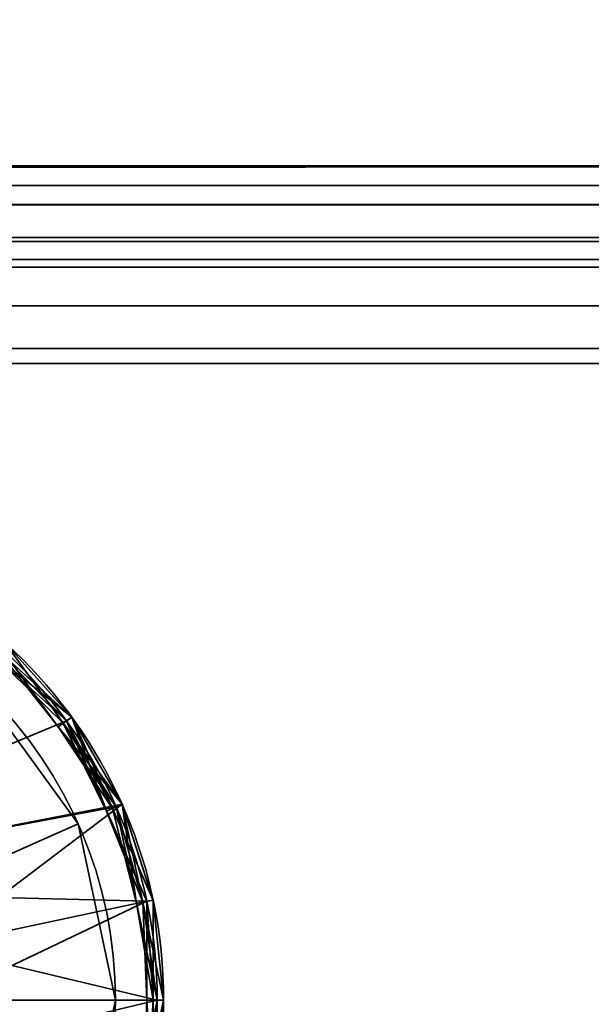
# Model space of a CAD drawing. Header units: millimetres. Extents: x -508 to 6708, y -115 to 193.
# Tile 661 of 1056: x 1886 to 1895, y -35 to -20. Entities that reach past the tile are written whole.
import ezdxf

# ---------------------------------------------------------------- set-up
doc = ezdxf.new("R2010")
doc.units = ezdxf.units.MM
doc.layers.add('151', color=7, linetype='Continuous', true_color=0xffffff)

# ---------------------------------------------------------------- blocks, each defined once
blk = doc.blocks.new('UG_SURFACE_018')
at = {"layer": '151', "color": 253, "linetype": 'Continuous', "lineweight": 35}
for points in [[(1885.517, -29.897, 302.5), (1887.166, -32.168, 302.5), (1884.654, -33.286, 302.5), (1883.677, -31.94, 302.5)], [(1883.677, -31.94, 303), (1884.654, -33.286, 303), (1887.166, -32.168, 303), (1885.517, -29.897, 303)], [(1887.166, -32.168, 303), (1887.166, -32.168, 302.5), (1885.517, -29.897, 302.5), (1885.517, -29.897, 303)], [(1885, -34.913, 302.5), (1884.654, -33.286, 302.5), (1887.166, -32.168, 302.5), (1887.75, -34.913, 302.5)], [(1884.654, -33.286, 303), (1885, -34.913, 303), (1887.75, -34.913, 303), (1887.166, -32.168, 303)], [(1887.75, -34.913, 303), (1887.75, -34.913, 302.5), (1887.166, -32.168, 302.5), (1887.166, -32.168, 303)], [(1887.75, -34.913, 302.5), (1887.166, -37.658, 302.5), (1884.654, -36.54, 302.5), (1885, -34.913, 302.5)], [(1887.166, -37.658, 303), (1887.75, -34.913, 303), (1885, -34.913, 303), (1884.654, -36.54, 303)], [(1887.166, -37.658, 303), (1887.166, -37.658, 302.5), (1887.75, -34.913, 302.5), (1887.75, -34.913, 303)]]:
    blk.add_3dface(points, dxfattribs=at)
blk = doc.blocks.new('UG_SURFACE_019')
at = {"layer": '151', "color": 253, "linetype": 'Continuous', "lineweight": 35}
for points in [[(1885.517, -29.897, 350.5), (1887.166, -32.168, 350.5), (1884.654, -33.286, 350.5), (1883.677, -31.94, 350.5)], [(1883.677, -31.94, 351), (1884.654, -33.286, 351), (1887.166, -32.168, 351), (1885.517, -29.897, 351)], [(1887.166, -32.168, 351), (1887.166, -32.168, 350.5), (1885.517, -29.897, 350.5), (1885.517, -29.897, 351)], [(1885, -34.913, 350.5), (1884.654, -33.286, 350.5), (1887.166, -32.168, 350.5), (1887.75, -34.913, 350.5)], [(1884.654, -33.286, 351), (1885, -34.913, 351), (1887.75, -34.913, 351), (1887.166, -32.168, 351)], [(1887.75, -34.913, 351), (1887.75, -34.913, 350.5), (1887.166, -32.168, 350.5), (1887.166, -32.168, 351)], [(1887.75, -34.913, 350.5), (1887.166, -37.658, 350.5), (1884.654, -36.54, 350.5), (1885, -34.913, 350.5)], [(1887.166, -37.658, 351), (1887.75, -34.913, 351), (1885, -34.913, 351), (1884.654, -36.54, 351)], [(1887.166, -37.658, 351), (1887.166, -37.658, 350.5), (1887.75, -34.913, 350.5), (1887.75, -34.913, 351)]]:
    blk.add_3dface(points, dxfattribs=at)
blk = doc.blocks.new('UG_SURFACE_020')
at = {"layer": '151', "color": 252, "linetype": 'Continuous', "lineweight": 35}
for points in [[(1886.019, -29.339, 303), (1887.852, -31.862, 303), (1884.236, -32.562, 303)], [(1884.236, -32.562, 350.5), (1887.852, -31.862, 350.5), (1886.019, -29.339, 350.5)], [(1887.852, -31.862, 350.5), (1887.852, -31.862, 303), (1886.019, -29.339, 303), (1886.019, -29.339, 350.5)], [(1884.913, -34.081, 303), (1884.236, -32.562, 303), (1887.852, -31.862, 303)], [(1887.852, -31.862, 350.5), (1884.236, -32.562, 350.5), (1884.913, -34.081, 350.5)], [(1885, -34.913, 303), (1884.913, -34.081, 303), (1887.852, -31.862, 303), (1888.5, -34.913, 303)], [(1884.913, -34.081, 350.5), (1885, -34.913, 350.5), (1888.5, -34.913, 350.5), (1887.852, -31.862, 350.5)], [(1888.5, -34.913, 350.5), (1888.5, -34.913, 303), (1887.852, -31.862, 303), (1887.852, -31.862, 350.5)], [(1888.5, -34.913, 303), (1887.852, -37.964, 303), (1884.913, -35.745, 303), (1885, -34.913, 303)], [(1887.852, -37.964, 350.5), (1888.5, -34.913, 350.5), (1885, -34.913, 350.5), (1884.913, -35.745, 350.5)], [(1887.852, -37.964, 350.5), (1887.852, -37.964, 303), (1888.5, -34.913, 303), (1888.5, -34.913, 350.5)]]:
    blk.add_3dface(points, dxfattribs=at)
blk = doc.blocks.new('UG_SURFACE_021')
at = {"layer": '151', "color": 252, "linetype": 'Continuous', "lineweight": 35}
for points in [[(1884.7, -28.504, 276.5), (1886.987, -30.563, 276.5), (1888.238, -33.374, 276.5), (1881, -34.913, 276.5)], [(1884.7, -28.504, 351), (1886.987, -30.563, 351), (1883.677, -31.94, 351), (1882.236, -31.109, 351)], [(1886.987, -30.563, 351), (1884.7, -28.504, 351), (1884.75, -28.418, 351.1), (1885.909, -29.461, 351.1)], [(1885.843, -29.534, 280.5), (1884.7, -28.504, 280.5), (1884.75, -28.418, 280.6), (1887.068, -30.505, 280.6)], [(1884.75, -28.418, 276.6), (1887.068, -30.505, 276.6), (1886.987, -30.563, 276.5), (1884.7, -28.504, 276.5)], [(1886.019, -29.339, 302.4), (1887.068, -30.505, 280.6), (1884.75, -28.418, 280.6)], [(1886.019, -29.339, 280.4), (1887.068, -30.505, 276.6), (1884.75, -28.418, 276.6)], [(1888.4, -34.913, 377), (1887.76, -31.903, 377), (1885.952, -29.414, 377), (1881, -34.913, 377)], [(1884.236, -32.562, 302.5), (1887.76, -31.903, 302.5), (1885.952, -29.414, 302.5)], [(1886.935, -30.601, 280.4), (1886.019, -29.339, 280.4), (1885.843, -29.534, 280.5)], [(1887.068, -30.505, 351.1), (1885.909, -29.461, 351.1), (1886.019, -29.339, 372.9)], [(1887.068, -30.505, 373.1), (1885.909, -29.461, 373.1), (1886.019, -29.339, 376.9)], [(1886.856, -30.658, 373), (1885.952, -29.414, 373), (1885.909, -29.461, 373.1)], [(1887.852, -31.862, 372.9), (1886.019, -29.339, 372.9), (1885.952, -29.414, 373), (1886.856, -30.658, 373)], [(1887.852, -31.862, 376.9), (1886.019, -29.339, 376.9), (1885.952, -29.414, 377), (1887.76, -31.903, 377)], [(1886.935, -30.601, 302.4), (1886.019, -29.339, 302.4), (1885.952, -29.414, 302.5), (1887.76, -31.903, 302.5)], [(1887.068, -30.505, 351.1), (1886.019, -29.339, 372.9), (1887.852, -31.862, 372.9)], [(1886.019, -29.339, 376.9), (1887.852, -31.862, 376.9), (1887.068, -30.505, 373.1)], [(1886.019, -29.339, 302.4), (1886.935, -30.601, 302.4), (1887.068, -30.505, 280.6)], [(1886.019, -29.339, 280.4), (1886.935, -30.601, 280.4), (1887.068, -30.505, 276.6)], [(1887.068, -30.505, 280.6), (1886.987, -30.563, 280.5), (1885.843, -29.534, 280.5)], [(1885.843, -29.534, 280.5), (1886.987, -30.563, 280.5), (1886.935, -30.601, 280.4)], [(1885.909, -29.461, 351.1), (1887.068, -30.505, 351.1), (1886.987, -30.563, 351)], [(1885.909, -29.461, 373.1), (1887.068, -30.505, 373.1), (1886.856, -30.658, 373)], [(1886.856, -30.658, 373), (1887.068, -30.505, 373.1), (1887.702, -31.929, 373.1)], [(1887.068, -30.505, 280.6), (1886.935, -30.601, 302.4), (1887.852, -31.862, 302.4)], [(1887.068, -30.505, 276.6), (1886.935, -30.601, 280.4), (1887.852, -31.862, 280.4)], [(1886.987, -30.563, 351), (1887.068, -30.505, 351.1), (1887.702, -31.929, 351.1)], [(1887.612, -31.969, 280.5), (1886.987, -30.563, 280.5), (1887.068, -30.505, 280.6)], [(1887.068, -30.505, 276.6), (1888.336, -33.354, 276.6), (1888.238, -33.374, 276.5), (1886.987, -30.563, 276.5)], [(1887.852, -31.862, 372.9), (1887.702, -31.929, 351.1), (1887.068, -30.505, 351.1)], [(1887.852, -31.862, 376.9), (1887.702, -31.929, 373.1), (1887.068, -30.505, 373.1)], [(1888.336, -33.354, 280.6), (1887.068, -30.505, 280.6), (1887.852, -31.862, 302.4)], [(1887.068, -30.505, 280.6), (1888.336, -33.354, 280.6), (1888.238, -33.374, 280.5), (1887.612, -31.969, 280.5)], [(1888.336, -33.354, 276.6), (1887.068, -30.505, 276.6), (1887.852, -31.862, 280.4)], [(1884.654, -33.286, 351), (1883.677, -31.94, 351), (1886.987, -30.563, 351), (1888.238, -33.374, 351)], [(1886.856, -30.658, 373), (1887.76, -31.903, 373), (1887.852, -31.862, 372.9)], [(1887.702, -31.929, 373.1), (1887.76, -31.903, 373), (1886.856, -30.658, 373)], [(1886.935, -30.601, 280.4), (1886.987, -30.563, 280.5), (1887.612, -31.969, 280.5)], [(1887.76, -31.903, 302.5), (1887.852, -31.862, 302.4), (1886.935, -30.601, 302.4)], [(1887.612, -31.969, 280.5), (1887.852, -31.862, 280.4), (1886.935, -30.601, 280.4)], [(1887.702, -31.929, 351.1), (1888.336, -33.354, 351.1), (1888.238, -33.374, 351), (1886.987, -30.563, 351)], [(1888.176, -33.388, 280.4), (1887.852, -31.862, 280.4), (1887.612, -31.969, 280.5)], [(1888.336, -33.354, 351.1), (1887.702, -31.929, 351.1), (1887.852, -31.862, 372.9)], [(1888.336, -33.354, 373.1), (1887.702, -31.929, 373.1), (1887.852, -31.862, 376.9)], [(1887.852, -31.862, 372.9), (1887.76, -31.903, 373), (1888.08, -33.408, 373)], [(1888.5, -34.913, 376.9), (1887.852, -31.862, 376.9), (1887.76, -31.903, 377), (1888.4, -34.913, 377)], [(1888.176, -33.388, 302.4), (1887.852, -31.862, 302.4), (1887.76, -31.903, 302.5), (1888.4, -34.913, 302.5)], [(1887.852, -31.862, 372.9), (1888.5, -34.913, 372.9), (1888.336, -33.354, 351.1)], [(1888.08, -33.408, 373), (1888.4, -34.913, 373), (1888.5, -34.913, 372.9), (1887.852, -31.862, 372.9)], [(1887.852, -31.862, 376.9), (1888.5, -34.913, 376.9), (1888.336, -33.354, 373.1)], [(1887.852, -31.862, 302.4), (1888.176, -33.388, 302.4), (1888.336, -33.354, 280.6)], [(1887.852, -31.862, 280.4), (1888.176, -33.388, 280.4), (1888.336, -33.354, 276.6)], [(1884.236, -32.562, 302.5), (1884.913, -34.081, 302.5), (1888.4, -34.913, 302.5), (1887.76, -31.903, 302.5)], [(1887.612, -31.969, 280.5), (1888.238, -33.374, 280.5), (1888.176, -33.388, 280.4)], [(1888.08, -33.408, 373), (1887.76, -31.903, 373), (1887.702, -31.929, 373.1)], [(1887.702, -31.929, 373.1), (1888.336, -33.354, 373.1), (1888.08, -33.408, 373)], [(1888.238, -33.374, 276.5), (1888.238, -36.452, 276.5), (1886.987, -39.263, 276.5), (1881, -34.913, 276.5)], [(1885, -34.913, 351), (1884.654, -33.286, 351), (1888.238, -33.374, 351)], [(1884.913, -35.745, 351), (1885, -34.913, 351), (1888.238, -33.374, 351), (1888.238, -36.452, 351)], [(1888.08, -33.408, 373), (1888.336, -33.354, 373.1), (1888.336, -34.913, 373.1)], [(1888.336, -34.913, 373.1), (1888.4, -34.913, 373), (1888.08, -33.408, 373)], [(1888.336, -33.354, 280.6), (1888.176, -33.388, 302.4), (1888.5, -34.913, 302.4)], [(1888.336, -33.354, 276.6), (1888.176, -33.388, 280.4), (1888.5, -34.913, 280.4)], [(1888.176, -33.388, 280.4), (1888.238, -33.374, 280.5), (1888.238, -34.913, 280.5)], [(1888.4, -34.913, 302.5), (1888.5, -34.913, 302.4), (1888.176, -33.388, 302.4)], [(1888.238, -34.913, 280.5), (1888.5, -34.913, 280.4), (1888.176, -33.388, 280.4)], [(1888.238, -33.374, 351), (1888.336, -33.354, 351.1), (1888.336, -34.913, 351.1)], [(1888.238, -34.913, 280.5), (1888.238, -33.374, 280.5), (1888.336, -33.354, 280.6), (1888.336, -36.472, 280.6)], [(1888.336, -33.354, 276.6), (1888.336, -36.472, 276.6), (1888.238, -36.452, 276.5), (1888.238, -33.374, 276.5)], [(1888.336, -34.913, 351.1), (1888.336, -36.472, 351.1), (1888.238, -36.452, 351), (1888.238, -33.374, 351)], [(1888.5, -34.913, 372.9), (1888.336, -34.913, 351.1), (1888.336, -33.354, 351.1)], [(1888.5, -34.913, 376.9), (1888.336, -34.913, 373.1), (1888.336, -33.354, 373.1)], [(1888.5, -34.913, 302.4), (1888.336, -36.472, 280.6), (1888.336, -33.354, 280.6)], [(1888.5, -34.913, 280.4), (1888.336, -36.472, 276.6), (1888.336, -33.354, 276.6)], [(1888.4, -34.913, 302.5), (1884.913, -34.081, 302.5), (1884.913, -35.745, 302.5)], [(1885.952, -40.412, 377), (1887.76, -37.923, 377), (1888.4, -34.913, 377), (1881, -34.913, 377)], [(1886.987, -39.263, 276.5), (1884.7, -41.322, 276.5), (1881.773, -42.272, 276.5), (1881, -34.913, 276.5)], [(1884.913, -35.745, 302.5), (1884.236, -37.264, 302.5), (1887.76, -37.923, 302.5), (1888.4, -34.913, 302.5)], [(1887.852, -37.964, 376.9), (1888.5, -34.913, 376.9), (1888.4, -34.913, 377), (1887.76, -37.923, 377)], [(1888.4, -34.913, 302.5), (1887.76, -37.923, 302.5), (1887.852, -37.964, 302.4), (1888.176, -36.438, 302.4)], [(1888.336, -36.472, 373.1), (1888.5, -34.913, 376.9), (1887.852, -37.964, 376.9)], [(1888.176, -36.438, 302.4), (1888.5, -34.913, 302.4), (1888.4, -34.913, 302.5)], [(1888.5, -34.913, 302.4), (1888.176, -36.438, 302.4), (1888.336, -36.472, 280.6)], [(1888.238, -34.913, 280.5), (1888.238, -36.452, 280.5), (1888.176, -36.438, 280.4)], [(1888.176, -36.438, 280.4), (1888.5, -34.913, 280.4), (1888.238, -34.913, 280.5)], [(1888.5, -34.913, 280.4), (1888.176, -36.438, 280.4), (1888.336, -36.472, 276.6)], [(1888.336, -36.472, 372.9), (1888.5, -34.913, 372.9), (1888.4, -34.913, 373), (1888.238, -36.452, 373)], [(1888.336, -34.913, 373.1), (1888.336, -36.472, 373.1), (1888.238, -36.452, 373)], [(1888.238, -36.452, 373), (1888.4, -34.913, 373), (1888.336, -34.913, 373.1)], [(1888.336, -36.472, 280.6), (1888.238, -36.452, 280.5), (1888.238, -34.913, 280.5)], [(1888.5, -34.913, 372.9), (1888.336, -36.472, 372.9), (1888.336, -36.472, 351.1)], [(1888.336, -36.472, 351.1), (1888.336, -34.913, 351.1), (1888.5, -34.913, 372.9)], [(1888.336, -36.472, 373.1), (1888.336, -34.913, 373.1), (1888.5, -34.913, 376.9)]]:
    blk.add_3dface(points, dxfattribs=at)
blk = doc.blocks.new('UG_SURFACE_022')
at = {"layer": '151', "color": 252, "linetype": 'Continuous', "lineweight": 35}
for points in [[(1884.7, -28.504, 1711.5), (1886.987, -30.563, 1711.5), (1888.238, -33.374, 1711.5), (1881, -34.913, 1711.5)], [(1884.7, -28.504, 1786), (1886.987, -30.563, 1786), (1883.677, -31.94, 1786), (1882.236, -31.109, 1786)], [(1886.987, -30.563, 1786), (1884.7, -28.504, 1786), (1884.75, -28.418, 1786.1), (1885.909, -29.461, 1786.1)], [(1885.843, -29.534, 1715.5), (1884.7, -28.504, 1715.5), (1884.75, -28.418, 1715.6), (1887.068, -30.505, 1715.6)], [(1884.75, -28.418, 1711.6), (1887.068, -30.505, 1711.6), (1886.987, -30.563, 1711.5), (1884.7, -28.504, 1711.5)], [(1886.019, -29.339, 1737.4), (1887.068, -30.505, 1715.6), (1884.75, -28.418, 1715.6)], [(1886.019, -29.339, 1715.4), (1887.068, -30.505, 1711.6), (1884.75, -28.418, 1711.6)], [(1888.4, -34.913, 1812), (1887.76, -31.903, 1812), (1885.952, -29.414, 1812), (1881, -34.913, 1812)], [(1883, -31.449, 1737.5), (1884.236, -32.562, 1737.5), (1887.76, -31.903, 1737.5), (1885.952, -29.414, 1737.5)], [(1886.935, -30.601, 1715.4), (1886.019, -29.339, 1715.4), (1885.843, -29.534, 1715.5)], [(1887.068, -30.505, 1786.1), (1885.909, -29.461, 1786.1), (1886.019, -29.339, 1807.9)], [(1887.068, -30.505, 1808.1), (1885.909, -29.461, 1808.1), (1886.019, -29.339, 1811.9)], [(1886.856, -30.658, 1808), (1885.952, -29.414, 1808), (1885.909, -29.461, 1808.1)], [(1887.852, -31.862, 1807.9), (1886.019, -29.339, 1807.9), (1885.952, -29.414, 1808), (1886.856, -30.658, 1808)], [(1887.852, -31.862, 1811.9), (1886.019, -29.339, 1811.9), (1885.952, -29.414, 1812), (1887.76, -31.903, 1812)], [(1886.935, -30.601, 1737.4), (1886.019, -29.339, 1737.4), (1885.952, -29.414, 1737.5), (1887.76, -31.903, 1737.5)], [(1886.019, -29.339, 1807.9), (1887.852, -31.862, 1807.9), (1887.068, -30.505, 1786.1)], [(1886.019, -29.339, 1811.9), (1887.852, -31.862, 1811.9), (1887.068, -30.505, 1808.1)], [(1886.019, -29.339, 1737.4), (1886.935, -30.601, 1737.4), (1887.068, -30.505, 1715.6)], [(1886.019, -29.339, 1715.4), (1886.935, -30.601, 1715.4), (1887.068, -30.505, 1711.6)], [(1887.068, -30.505, 1715.6), (1886.987, -30.563, 1715.5), (1885.843, -29.534, 1715.5)], [(1885.843, -29.534, 1715.5), (1886.987, -30.563, 1715.5), (1886.935, -30.601, 1715.4)], [(1885.909, -29.461, 1786.1), (1887.068, -30.505, 1786.1), (1886.987, -30.563, 1786)], [(1885.909, -29.461, 1808.1), (1887.068, -30.505, 1808.1), (1886.856, -30.658, 1808)], [(1886.856, -30.658, 1808), (1887.068, -30.505, 1808.1), (1887.702, -31.929, 1808.1)], [(1887.068, -30.505, 1715.6), (1886.935, -30.601, 1737.4), (1887.852, -31.862, 1737.4)], [(1887.068, -30.505, 1711.6), (1886.935, -30.601, 1715.4), (1887.852, -31.862, 1715.4)], [(1886.987, -30.563, 1786), (1887.068, -30.505, 1786.1), (1887.702, -31.929, 1786.1)], [(1887.612, -31.969, 1715.5), (1886.987, -30.563, 1715.5), (1887.068, -30.505, 1715.6)], [(1887.068, -30.505, 1711.6), (1888.336, -33.354, 1711.6), (1888.238, -33.374, 1711.5), (1886.987, -30.563, 1711.5)], [(1887.852, -31.862, 1807.9), (1887.702, -31.929, 1786.1), (1887.068, -30.505, 1786.1)], [(1887.852, -31.862, 1811.9), (1887.702, -31.929, 1808.1), (1887.068, -30.505, 1808.1)], [(1887.852, -31.862, 1737.4), (1888.336, -33.354, 1715.6), (1887.068, -30.505, 1715.6)], [(1887.068, -30.505, 1715.6), (1888.336, -33.354, 1715.6), (1888.238, -33.374, 1715.5), (1887.612, -31.969, 1715.5)], [(1888.336, -33.354, 1711.6), (1887.068, -30.505, 1711.6), (1887.852, -31.862, 1715.4)], [(1884.654, -33.286, 1786), (1883.677, -31.94, 1786), (1886.987, -30.563, 1786), (1888.238, -33.374, 1786)], [(1886.856, -30.658, 1808), (1887.76, -31.903, 1808), (1887.852, -31.862, 1807.9)], [(1887.702, -31.929, 1808.1), (1887.76, -31.903, 1808), (1886.856, -30.658, 1808)], [(1886.935, -30.601, 1715.4), (1886.987, -30.563, 1715.5), (1887.612, -31.969, 1715.5)], [(1887.76, -31.903, 1737.5), (1887.852, -31.862, 1737.4), (1886.935, -30.601, 1737.4)], [(1887.612, -31.969, 1715.5), (1887.852, -31.862, 1715.4), (1886.935, -30.601, 1715.4)], [(1887.702, -31.929, 1786.1), (1888.336, -33.354, 1786.1), (1888.238, -33.374, 1786), (1886.987, -30.563, 1786)], [(1888.176, -33.388, 1715.4), (1887.852, -31.862, 1715.4), (1887.612, -31.969, 1715.5)], [(1888.336, -33.354, 1786.1), (1887.702, -31.929, 1786.1), (1887.852, -31.862, 1807.9)], [(1888.336, -33.354, 1808.1), (1887.702, -31.929, 1808.1), (1887.852, -31.862, 1811.9)], [(1887.852, -31.862, 1807.9), (1887.76, -31.903, 1808), (1888.08, -33.408, 1808)], [(1888.5, -34.913, 1811.9), (1887.852, -31.862, 1811.9), (1887.76, -31.903, 1812), (1888.4, -34.913, 1812)], [(1888.176, -33.388, 1737.4), (1887.852, -31.862, 1737.4), (1887.76, -31.903, 1737.5)], [(1888.336, -33.354, 1786.1), (1887.852, -31.862, 1807.9), (1888.5, -34.913, 1807.9)], [(1888.08, -33.408, 1808), (1888.4, -34.913, 1808), (1888.5, -34.913, 1807.9), (1887.852, -31.862, 1807.9)], [(1887.852, -31.862, 1811.9), (1888.5, -34.913, 1811.9), (1888.336, -33.354, 1808.1)], [(1887.852, -31.862, 1737.4), (1888.176, -33.388, 1737.4), (1888.336, -33.354, 1715.6)], [(1887.852, -31.862, 1715.4), (1888.176, -33.388, 1715.4), (1888.336, -33.354, 1711.6)], [(1884.236, -32.562, 1737.5), (1884.913, -34.081, 1737.5), (1888.4, -34.913, 1737.5), (1887.76, -31.903, 1737.5)], [(1887.612, -31.969, 1715.5), (1888.238, -33.374, 1715.5), (1888.176, -33.388, 1715.4)], [(1888.08, -33.408, 1808), (1887.76, -31.903, 1808), (1887.702, -31.929, 1808.1)], [(1887.702, -31.929, 1808.1), (1888.336, -33.354, 1808.1), (1888.08, -33.408, 1808)], [(1887.76, -31.903, 1737.5), (1888.4, -34.913, 1737.5), (1888.5, -34.913, 1737.4), (1888.176, -33.388, 1737.4)], [(1888.238, -33.374, 1711.5), (1888.238, -36.452, 1711.5), (1886.987, -39.263, 1711.5), (1881, -34.913, 1711.5)], [(1885, -34.913, 1786), (1884.654, -33.286, 1786), (1888.238, -33.374, 1786)], [(1884.913, -35.745, 1786), (1885, -34.913, 1786), (1888.238, -33.374, 1786), (1888.238, -36.452, 1786)], [(1888.08, -33.408, 1808), (1888.336, -33.354, 1808.1), (1888.336, -34.913, 1808.1)], [(1888.336, -34.913, 1808.1), (1888.4, -34.913, 1808), (1888.08, -33.408, 1808)], [(1888.336, -33.354, 1715.6), (1888.176, -33.388, 1737.4), (1888.5, -34.913, 1737.4)], [(1888.336, -33.354, 1711.6), (1888.176, -33.388, 1715.4), (1888.5, -34.913, 1715.4)], [(1888.176, -33.388, 1715.4), (1888.238, -33.374, 1715.5), (1888.238, -34.913, 1715.5)], [(1888.238, -34.913, 1715.5), (1888.5, -34.913, 1715.4), (1888.176, -33.388, 1715.4)], [(1888.238, -33.374, 1786), (1888.336, -33.354, 1786.1), (1888.336, -34.913, 1786.1)], [(1888.238, -34.913, 1715.5), (1888.238, -33.374, 1715.5), (1888.336, -33.354, 1715.6), (1888.336, -36.472, 1715.6)], [(1888.336, -33.354, 1711.6), (1888.336, -36.472, 1711.6), (1888.238, -36.452, 1711.5), (1888.238, -33.374, 1711.5)], [(1888.336, -34.913, 1786.1), (1888.336, -36.472, 1786.1), (1888.238, -36.452, 1786), (1888.238, -33.374, 1786)], [(1888.5, -34.913, 1807.9), (1888.336, -34.913, 1786.1), (1888.336, -33.354, 1786.1)], [(1888.5, -34.913, 1811.9), (1888.336, -34.913, 1808.1), (1888.336, -33.354, 1808.1)], [(1888.5, -34.913, 1737.4), (1888.336, -36.472, 1715.6), (1888.336, -33.354, 1715.6)], [(1888.5, -34.913, 1715.4), (1888.336, -36.472, 1711.6), (1888.336, -33.354, 1711.6)], [(1888.4, -34.913, 1737.5), (1884.913, -34.081, 1737.5), (1884.913, -35.745, 1737.5)], [(1885.952, -40.412, 1812), (1887.76, -37.923, 1812), (1888.4, -34.913, 1812), (1881, -34.913, 1812)], [(1886.987, -39.263, 1711.5), (1884.7, -41.322, 1711.5), (1881.773, -42.272, 1711.5), (1881, -34.913, 1711.5)], [(1884.913, -35.745, 1737.5), (1884.236, -37.264, 1737.5), (1887.76, -37.923, 1737.5), (1888.4, -34.913, 1737.5)], [(1887.852, -37.964, 1811.9), (1888.5, -34.913, 1811.9), (1888.4, -34.913, 1812), (1887.76, -37.923, 1812)], [(1888.176, -36.438, 1737.4), (1888.5, -34.913, 1737.4), (1888.4, -34.913, 1737.5), (1887.76, -37.923, 1737.5)], [(1888.336, -36.472, 1808.1), (1888.5, -34.913, 1811.9), (1887.852, -37.964, 1811.9)], [(1888.5, -34.913, 1737.4), (1888.176, -36.438, 1737.4), (1888.336, -36.472, 1715.6)], [(1888.238, -34.913, 1715.5), (1888.238, -36.452, 1715.5), (1888.176, -36.438, 1715.4)], [(1888.176, -36.438, 1715.4), (1888.5, -34.913, 1715.4), (1888.238, -34.913, 1715.5)], [(1888.5, -34.913, 1715.4), (1888.176, -36.438, 1715.4), (1888.336, -36.472, 1711.6)], [(1888.336, -36.472, 1807.9), (1888.5, -34.913, 1807.9), (1888.4, -34.913, 1808), (1888.238, -36.452, 1808)], [(1888.336, -34.913, 1808.1), (1888.336, -36.472, 1808.1), (1888.238, -36.452, 1808)], [(1888.238, -36.452, 1808), (1888.4, -34.913, 1808), (1888.336, -34.913, 1808.1)], [(1888.336, -36.472, 1715.6), (1888.238, -36.452, 1715.5), (1888.238, -34.913, 1715.5)], [(1888.5, -34.913, 1807.9), (1888.336, -36.472, 1807.9), (1888.336, -36.472, 1786.1)], [(1888.336, -36.472, 1786.1), (1888.336, -34.913, 1786.1), (1888.5, -34.913, 1807.9)], [(1888.336, -36.472, 1808.1), (1888.336, -34.913, 1808.1), (1888.5, -34.913, 1811.9)]]:
    blk.add_3dface(points, dxfattribs=at)
blk = doc.blocks.new('UG_SURFACE_023')
at = {"layer": '151', "color": 253, "linetype": 'Continuous', "lineweight": 35}
for points in [[(1885.517, -29.897, 1487.5), (1887.166, -32.168, 1487.5), (1884.654, -33.286, 1487.5), (1883.677, -31.94, 1487.5)], [(1883.677, -31.94, 1488), (1884.654, -33.286, 1488), (1887.166, -32.168, 1488), (1885.517, -29.897, 1488)], [(1887.166, -32.168, 1488), (1887.166, -32.168, 1487.5), (1885.517, -29.897, 1487.5), (1885.517, -29.897, 1488)], [(1885, -34.913, 1487.5), (1884.654, -33.286, 1487.5), (1887.166, -32.168, 1487.5), (1887.75, -34.913, 1487.5)], [(1884.654, -33.286, 1488), (1885, -34.913, 1488), (1887.75, -34.913, 1488), (1887.166, -32.168, 1488)], [(1887.75, -34.913, 1488), (1887.75, -34.913, 1487.5), (1887.166, -32.168, 1487.5), (1887.166, -32.168, 1488)], [(1887.75, -34.913, 1487.5), (1887.166, -37.658, 1487.5), (1884.654, -36.54, 1487.5), (1885, -34.913, 1487.5)], [(1887.166, -37.658, 1488), (1887.75, -34.913, 1488), (1885, -34.913, 1488), (1884.654, -36.54, 1488)], [(1887.166, -37.658, 1488), (1887.166, -37.658, 1487.5), (1887.75, -34.913, 1487.5), (1887.75, -34.913, 1488)]]:
    blk.add_3dface(points, dxfattribs=at)
blk = doc.blocks.new('UG_SURFACE_024')
at = {"layer": '151', "color": 253, "linetype": 'Continuous', "lineweight": 35}
for points in [[(1885.517, -29.897, 1535.5), (1887.166, -32.168, 1535.5), (1884.654, -33.286, 1535.5), (1883.677, -31.94, 1535.5)], [(1883.677, -31.94, 1536), (1884.654, -33.286, 1536), (1887.166, -32.168, 1536), (1885.517, -29.897, 1536)], [(1887.166, -32.168, 1536), (1887.166, -32.168, 1535.5), (1885.517, -29.897, 1535.5), (1885.517, -29.897, 1536)], [(1885, -34.913, 1535.5), (1884.654, -33.286, 1535.5), (1887.166, -32.168, 1535.5), (1887.75, -34.913, 1535.5)], [(1884.654, -33.286, 1536), (1885, -34.913, 1536), (1887.75, -34.913, 1536), (1887.166, -32.168, 1536)], [(1887.75, -34.913, 1536), (1887.75, -34.913, 1535.5), (1887.166, -32.168, 1535.5), (1887.166, -32.168, 1536)], [(1887.75, -34.913, 1535.5), (1887.166, -37.658, 1535.5), (1884.654, -36.54, 1535.5), (1885, -34.913, 1535.5)], [(1887.166, -37.658, 1536), (1887.75, -34.913, 1536), (1885, -34.913, 1536), (1884.654, -36.54, 1536)], [(1887.166, -37.658, 1536), (1887.166, -37.658, 1535.5), (1887.75, -34.913, 1535.5), (1887.75, -34.913, 1536)]]:
    blk.add_3dface(points, dxfattribs=at)
blk = doc.blocks.new('UG_SURFACE_025')
at = {"layer": '151', "color": 252, "linetype": 'Continuous', "lineweight": 35}
for points in [[(1886.019, -29.339, 1488), (1887.852, -31.862, 1488), (1884.236, -32.562, 1488)], [(1884.236, -32.562, 1535.5), (1887.852, -31.862, 1535.5), (1886.019, -29.339, 1535.5)], [(1887.852, -31.862, 1535.5), (1887.852, -31.862, 1488), (1886.019, -29.339, 1488), (1886.019, -29.339, 1535.5)], [(1884.913, -34.081, 1488), (1884.236, -32.562, 1488), (1887.852, -31.862, 1488)], [(1887.852, -31.862, 1535.5), (1884.236, -32.562, 1535.5), (1884.913, -34.081, 1535.5)], [(1885, -34.913, 1488), (1884.913, -34.081, 1488), (1887.852, -31.862, 1488), (1888.5, -34.913, 1488)], [(1884.913, -34.081, 1535.5), (1885, -34.913, 1535.5), (1888.5, -34.913, 1535.5), (1887.852, -31.862, 1535.5)], [(1888.5, -34.913, 1535.5), (1888.5, -34.913, 1488), (1887.852, -31.862, 1488), (1887.852, -31.862, 1535.5)], [(1888.5, -34.913, 1488), (1887.852, -37.964, 1488), (1884.913, -35.745, 1488), (1885, -34.913, 1488)], [(1887.852, -37.964, 1535.5), (1888.5, -34.913, 1535.5), (1885, -34.913, 1535.5), (1884.913, -35.745, 1535.5)], [(1887.852, -37.964, 1535.5), (1887.852, -37.964, 1488), (1888.5, -34.913, 1488), (1888.5, -34.913, 1535.5)]]:
    blk.add_3dface(points, dxfattribs=at)
blk = doc.blocks.new('UG_SURFACE_026')
at = {"layer": '151', "color": 252, "linetype": 'Continuous', "lineweight": 35}
for points in [[(1884.7, -28.504, 1461.5), (1886.987, -30.563, 1461.5), (1888.238, -33.374, 1461.5), (1881, -34.913, 1461.5)], [(1884.7, -28.504, 1536), (1886.987, -30.563, 1536), (1883.677, -31.94, 1536), (1882.236, -31.109, 1536)], [(1886.987, -30.563, 1536), (1884.7, -28.504, 1536), (1884.75, -28.418, 1536.1), (1885.909, -29.461, 1536.1)], [(1885.843, -29.534, 1465.5), (1884.7, -28.504, 1465.5), (1884.75, -28.418, 1465.6), (1887.068, -30.505, 1465.6)], [(1884.75, -28.418, 1461.6), (1887.068, -30.505, 1461.6), (1886.987, -30.563, 1461.5), (1884.7, -28.504, 1461.5)], [(1887.068, -30.505, 1465.6), (1884.75, -28.418, 1465.6), (1886.019, -29.339, 1487.4)], [(1886.019, -29.339, 1465.4), (1887.068, -30.505, 1461.6), (1884.75, -28.418, 1461.6)], [(1888.4, -34.913, 1562), (1887.76, -31.903, 1562), (1885.952, -29.414, 1562), (1881, -34.913, 1562)], [(1883, -31.449, 1487.5), (1884.236, -32.562, 1487.5), (1887.76, -31.903, 1487.5), (1885.952, -29.414, 1487.5)], [(1886.935, -30.601, 1465.4), (1886.019, -29.339, 1465.4), (1885.843, -29.534, 1465.5)], [(1887.068, -30.505, 1536.1), (1885.909, -29.461, 1536.1), (1886.019, -29.339, 1557.9)], [(1887.068, -30.505, 1558.1), (1885.909, -29.461, 1558.1), (1886.019, -29.339, 1561.9)], [(1886.856, -30.658, 1558), (1885.952, -29.414, 1558), (1885.909, -29.461, 1558.1)], [(1887.852, -31.862, 1557.9), (1886.019, -29.339, 1557.9), (1885.952, -29.414, 1558), (1886.856, -30.658, 1558)], [(1887.852, -31.862, 1561.9), (1886.019, -29.339, 1561.9), (1885.952, -29.414, 1562), (1887.76, -31.903, 1562)], [(1886.935, -30.601, 1487.4), (1886.019, -29.339, 1487.4), (1885.952, -29.414, 1487.5), (1887.76, -31.903, 1487.5)], [(1886.019, -29.339, 1557.9), (1887.852, -31.862, 1557.9), (1887.068, -30.505, 1536.1)], [(1886.019, -29.339, 1561.9), (1887.852, -31.862, 1561.9), (1887.068, -30.505, 1558.1)], [(1886.019, -29.339, 1487.4), (1886.935, -30.601, 1487.4), (1887.068, -30.505, 1465.6)], [(1886.019, -29.339, 1465.4), (1886.935, -30.601, 1465.4), (1887.068, -30.505, 1461.6)], [(1887.068, -30.505, 1465.6), (1886.987, -30.563, 1465.5), (1885.843, -29.534, 1465.5)], [(1885.843, -29.534, 1465.5), (1886.987, -30.563, 1465.5), (1886.935, -30.601, 1465.4)], [(1885.909, -29.461, 1536.1), (1887.068, -30.505, 1536.1), (1886.987, -30.563, 1536)], [(1885.909, -29.461, 1558.1), (1887.068, -30.505, 1558.1), (1886.856, -30.658, 1558)], [(1886.856, -30.658, 1558), (1887.068, -30.505, 1558.1), (1887.702, -31.929, 1558.1)], [(1887.068, -30.505, 1465.6), (1886.935, -30.601, 1487.4), (1887.852, -31.862, 1487.4)], [(1887.068, -30.505, 1461.6), (1886.935, -30.601, 1465.4), (1887.852, -31.862, 1465.4)], [(1886.987, -30.563, 1536), (1887.068, -30.505, 1536.1), (1887.702, -31.929, 1536.1)], [(1887.612, -31.969, 1465.5), (1886.987, -30.563, 1465.5), (1887.068, -30.505, 1465.6)], [(1887.068, -30.505, 1461.6), (1888.336, -33.354, 1461.6), (1888.238, -33.374, 1461.5), (1886.987, -30.563, 1461.5)], [(1887.852, -31.862, 1557.9), (1887.702, -31.929, 1536.1), (1887.068, -30.505, 1536.1)], [(1887.852, -31.862, 1561.9), (1887.702, -31.929, 1558.1), (1887.068, -30.505, 1558.1)], [(1887.852, -31.862, 1487.4), (1888.336, -33.354, 1465.6), (1887.068, -30.505, 1465.6)], [(1887.068, -30.505, 1465.6), (1888.336, -33.354, 1465.6), (1888.238, -33.374, 1465.5), (1887.612, -31.969, 1465.5)], [(1888.336, -33.354, 1461.6), (1887.068, -30.505, 1461.6), (1887.852, -31.862, 1465.4)], [(1884.654, -33.286, 1536), (1883.677, -31.94, 1536), (1886.987, -30.563, 1536), (1888.238, -33.374, 1536)], [(1886.856, -30.658, 1558), (1887.76, -31.903, 1558), (1887.852, -31.862, 1557.9)], [(1887.702, -31.929, 1558.1), (1887.76, -31.903, 1558), (1886.856, -30.658, 1558)], [(1886.935, -30.601, 1465.4), (1886.987, -30.563, 1465.5), (1887.612, -31.969, 1465.5)], [(1887.76, -31.903, 1487.5), (1887.852, -31.862, 1487.4), (1886.935, -30.601, 1487.4)], [(1887.612, -31.969, 1465.5), (1887.852, -31.862, 1465.4), (1886.935, -30.601, 1465.4)], [(1887.702, -31.929, 1536.1), (1888.336, -33.354, 1536.1), (1888.238, -33.374, 1536), (1886.987, -30.563, 1536)], [(1888.176, -33.388, 1465.4), (1887.852, -31.862, 1465.4), (1887.612, -31.969, 1465.5)], [(1888.336, -33.354, 1536.1), (1887.702, -31.929, 1536.1), (1887.852, -31.862, 1557.9)], [(1888.336, -33.354, 1558.1), (1887.702, -31.929, 1558.1), (1887.852, -31.862, 1561.9)], [(1887.852, -31.862, 1557.9), (1887.76, -31.903, 1558), (1888.08, -33.408, 1558)], [(1888.5, -34.913, 1561.9), (1887.852, -31.862, 1561.9), (1887.76, -31.903, 1562), (1888.4, -34.913, 1562)], [(1888.176, -33.388, 1487.4), (1887.852, -31.862, 1487.4), (1887.76, -31.903, 1487.5)], [(1888.336, -33.354, 1536.1), (1887.852, -31.862, 1557.9), (1888.5, -34.913, 1557.9)], [(1888.08, -33.408, 1558), (1888.4, -34.913, 1558), (1888.5, -34.913, 1557.9), (1887.852, -31.862, 1557.9)], [(1887.852, -31.862, 1561.9), (1888.5, -34.913, 1561.9), (1888.336, -33.354, 1558.1)], [(1887.852, -31.862, 1487.4), (1888.176, -33.388, 1487.4), (1888.336, -33.354, 1465.6)], [(1887.852, -31.862, 1465.4), (1888.176, -33.388, 1465.4), (1888.336, -33.354, 1461.6)], [(1884.236, -32.562, 1487.5), (1884.913, -34.081, 1487.5), (1888.4, -34.913, 1487.5), (1887.76, -31.903, 1487.5)], [(1887.612, -31.969, 1465.5), (1888.238, -33.374, 1465.5), (1888.176, -33.388, 1465.4)], [(1888.08, -33.408, 1558), (1887.76, -31.903, 1558), (1887.702, -31.929, 1558.1)], [(1887.702, -31.929, 1558.1), (1888.336, -33.354, 1558.1), (1888.08, -33.408, 1558)], [(1887.76, -31.903, 1487.5), (1888.4, -34.913, 1487.5), (1888.5, -34.913, 1487.4), (1888.176, -33.388, 1487.4)], [(1888.238, -33.374, 1461.5), (1888.238, -36.452, 1461.5), (1886.987, -39.263, 1461.5), (1881, -34.913, 1461.5)], [(1885, -34.913, 1536), (1884.654, -33.286, 1536), (1888.238, -33.374, 1536)], [(1884.913, -35.745, 1536), (1885, -34.913, 1536), (1888.238, -33.374, 1536), (1888.238, -36.452, 1536)], [(1888.08, -33.408, 1558), (1888.336, -33.354, 1558.1), (1888.336, -34.913, 1558.1)], [(1888.336, -34.913, 1558.1), (1888.4, -34.913, 1558), (1888.08, -33.408, 1558)], [(1888.336, -33.354, 1465.6), (1888.176, -33.388, 1487.4), (1888.5, -34.913, 1487.4)], [(1888.336, -33.354, 1461.6), (1888.176, -33.388, 1465.4), (1888.5, -34.913, 1465.4)], [(1888.176, -33.388, 1465.4), (1888.238, -33.374, 1465.5), (1888.238, -34.913, 1465.5)], [(1888.238, -34.913, 1465.5), (1888.5, -34.913, 1465.4), (1888.176, -33.388, 1465.4)], [(1888.238, -33.374, 1536), (1888.336, -33.354, 1536.1), (1888.336, -34.913, 1536.1)], [(1888.238, -34.913, 1465.5), (1888.238, -33.374, 1465.5), (1888.336, -33.354, 1465.6), (1888.336, -36.472, 1465.6)], [(1888.336, -33.354, 1461.6), (1888.336, -36.472, 1461.6), (1888.238, -36.452, 1461.5), (1888.238, -33.374, 1461.5)], [(1888.336, -34.913, 1536.1), (1888.336, -36.472, 1536.1), (1888.238, -36.452, 1536), (1888.238, -33.374, 1536)], [(1888.5, -34.913, 1557.9), (1888.336, -34.913, 1536.1), (1888.336, -33.354, 1536.1)], [(1888.5, -34.913, 1561.9), (1888.336, -34.913, 1558.1), (1888.336, -33.354, 1558.1)], [(1888.5, -34.913, 1487.4), (1888.336, -36.472, 1465.6), (1888.336, -33.354, 1465.6)], [(1888.5, -34.913, 1465.4), (1888.336, -36.472, 1461.6), (1888.336, -33.354, 1461.6)], [(1888.4, -34.913, 1487.5), (1884.913, -34.081, 1487.5), (1884.913, -35.745, 1487.5)], [(1885.952, -40.412, 1562), (1887.76, -37.923, 1562), (1888.4, -34.913, 1562), (1881, -34.913, 1562)], [(1886.987, -39.263, 1461.5), (1884.7, -41.322, 1461.5), (1881.773, -42.272, 1461.5), (1881, -34.913, 1461.5)], [(1884.913, -35.745, 1487.5), (1884.236, -37.264, 1487.5), (1887.76, -37.923, 1487.5), (1888.4, -34.913, 1487.5)], [(1887.852, -37.964, 1561.9), (1888.5, -34.913, 1561.9), (1888.4, -34.913, 1562), (1887.76, -37.923, 1562)], [(1888.176, -36.438, 1487.4), (1888.5, -34.913, 1487.4), (1888.4, -34.913, 1487.5), (1887.76, -37.923, 1487.5)], [(1888.336, -36.472, 1558.1), (1888.5, -34.913, 1561.9), (1887.852, -37.964, 1561.9)], [(1888.5, -34.913, 1487.4), (1888.176, -36.438, 1487.4), (1888.336, -36.472, 1465.6)], [(1888.238, -34.913, 1465.5), (1888.238, -36.452, 1465.5), (1888.176, -36.438, 1465.4)], [(1888.176, -36.438, 1465.4), (1888.5, -34.913, 1465.4), (1888.238, -34.913, 1465.5)], [(1888.5, -34.913, 1465.4), (1888.176, -36.438, 1465.4), (1888.336, -36.472, 1461.6)], [(1888.336, -36.472, 1557.9), (1888.5, -34.913, 1557.9), (1888.4, -34.913, 1558), (1888.238, -36.452, 1558)], [(1888.336, -34.913, 1558.1), (1888.336, -36.472, 1558.1), (1888.238, -36.452, 1558)], [(1888.238, -36.452, 1558), (1888.4, -34.913, 1558), (1888.336, -34.913, 1558.1)], [(1888.336, -36.472, 1465.6), (1888.238, -36.452, 1465.5), (1888.238, -34.913, 1465.5)], [(1888.5, -34.913, 1557.9), (1888.336, -36.472, 1557.9), (1888.336, -36.472, 1536.1)], [(1888.336, -36.472, 1536.1), (1888.336, -34.913, 1536.1), (1888.5, -34.913, 1557.9)], [(1888.336, -36.472, 1558.1), (1888.336, -34.913, 1558.1), (1888.5, -34.913, 1561.9)]]:
    blk.add_3dface(points, dxfattribs=at)
blk = doc.blocks.new('UG_SURFACE_027')
at = {"layer": '151', "color": 253, "linetype": 'Continuous', "lineweight": 35}
for points in [[(1885.517, -29.897, 1737.5), (1887.166, -32.168, 1737.5), (1884.654, -33.286, 1737.5), (1883.677, -31.94, 1737.5)], [(1883.677, -31.94, 1738), (1884.654, -33.286, 1738), (1887.166, -32.168, 1738), (1885.517, -29.897, 1738)], [(1887.166, -32.168, 1738), (1887.166, -32.168, 1737.5), (1885.517, -29.897, 1737.5), (1885.517, -29.897, 1738)], [(1885, -34.913, 1737.5), (1884.654, -33.286, 1737.5), (1887.166, -32.168, 1737.5), (1887.75, -34.913, 1737.5)], [(1884.654, -33.286, 1738), (1885, -34.913, 1738), (1887.75, -34.913, 1738), (1887.166, -32.168, 1738)], [(1887.75, -34.913, 1738), (1887.75, -34.913, 1737.5), (1887.166, -32.168, 1737.5), (1887.166, -32.168, 1738)], [(1887.75, -34.913, 1737.5), (1887.166, -37.658, 1737.5), (1884.654, -36.54, 1737.5), (1885, -34.913, 1737.5)], [(1887.166, -37.658, 1738), (1887.75, -34.913, 1738), (1885, -34.913, 1738), (1884.654, -36.54, 1738)], [(1887.166, -37.658, 1738), (1887.166, -37.658, 1737.5), (1887.75, -34.913, 1737.5), (1887.75, -34.913, 1738)]]:
    blk.add_3dface(points, dxfattribs=at)
blk = doc.blocks.new('UG_SURFACE_028')
at = {"layer": '151', "color": 253, "linetype": 'Continuous', "lineweight": 35}
for points in [[(1885.517, -29.897, 1785.5), (1887.166, -32.168, 1785.5), (1884.654, -33.286, 1785.5), (1883.677, -31.94, 1785.5)], [(1883.677, -31.94, 1786), (1884.654, -33.286, 1786), (1887.166, -32.168, 1786), (1885.517, -29.897, 1786)], [(1887.166, -32.168, 1786), (1887.166, -32.168, 1785.5), (1885.517, -29.897, 1785.5), (1885.517, -29.897, 1786)], [(1885, -34.913, 1785.5), (1884.654, -33.286, 1785.5), (1887.166, -32.168, 1785.5), (1887.75, -34.913, 1785.5)], [(1884.654, -33.286, 1786), (1885, -34.913, 1786), (1887.75, -34.913, 1786), (1887.166, -32.168, 1786)], [(1887.75, -34.913, 1786), (1887.75, -34.913, 1785.5), (1887.166, -32.168, 1785.5), (1887.166, -32.168, 1786)], [(1887.75, -34.913, 1785.5), (1887.166, -37.658, 1785.5), (1884.654, -36.54, 1785.5), (1885, -34.913, 1785.5)], [(1887.166, -37.658, 1786), (1887.75, -34.913, 1786), (1885, -34.913, 1786), (1884.654, -36.54, 1786)], [(1887.166, -37.658, 1786), (1887.166, -37.658, 1785.5), (1887.75, -34.913, 1785.5), (1887.75, -34.913, 1786)]]:
    blk.add_3dface(points, dxfattribs=at)
blk = doc.blocks.new('UG_SURFACE_029')
at = {"layer": '151', "color": 252, "linetype": 'Continuous', "lineweight": 35}
for points in [[(1886.019, -29.339, 1738), (1887.852, -31.862, 1738), (1884.236, -32.562, 1738)], [(1884.236, -32.562, 1785.5), (1887.852, -31.862, 1785.5), (1886.019, -29.339, 1785.5)], [(1887.852, -31.862, 1785.5), (1887.852, -31.862, 1738), (1886.019, -29.339, 1738), (1886.019, -29.339, 1785.5)], [(1884.913, -34.081, 1738), (1884.236, -32.562, 1738), (1887.852, -31.862, 1738)], [(1887.852, -31.862, 1785.5), (1884.236, -32.562, 1785.5), (1884.913, -34.081, 1785.5)], [(1885, -34.913, 1738), (1884.913, -34.081, 1738), (1887.852, -31.862, 1738), (1888.5, -34.913, 1738)], [(1884.913, -34.081, 1785.5), (1885, -34.913, 1785.5), (1888.5, -34.913, 1785.5), (1887.852, -31.862, 1785.5)], [(1888.5, -34.913, 1785.5), (1888.5, -34.913, 1738), (1887.852, -31.862, 1738), (1887.852, -31.862, 1785.5)], [(1888.5, -34.913, 1738), (1887.852, -37.964, 1738), (1884.913, -35.745, 1738), (1885, -34.913, 1738)], [(1887.852, -37.964, 1785.5), (1888.5, -34.913, 1785.5), (1885, -34.913, 1785.5), (1884.913, -35.745, 1785.5)], [(1887.852, -37.964, 1785.5), (1887.852, -37.964, 1738), (1888.5, -34.913, 1738), (1888.5, -34.913, 1785.5)]]:
    blk.add_3dface(points, dxfattribs=at)
blk = doc.blocks.new('UG_SURFACE_148')
at = {"layer": '151', "color": 252, "linetype": 'Continuous', "lineweight": 35}
for points in [[(1082, -10, 2075.25), (1082, -21.92, 2075.25), (1918, -21.92, 2075.25), (1918, -10, 2075.25)], [(1083.5, -10, 2073.75), (1916.5, -10, 2073.75), (1916.5, -21.92, 2073.75), (1083.5, -21.92, 2073.75)], [(1918, -21.92, 2075.25), (1082, -21.92, 2075.25), (1082.059, -22.521, 2075.191)], [(1917.941, -22.521, 2075.191), (1918, -21.92, 2075.25), (1082.059, -22.521, 2075.191)], [(1083.53, -22.228, 2073.72), (1083.5, -21.92, 2073.75), (1916.5, -21.92, 2073.75)], [(1083.53, -22.228, 2073.72), (1916.5, -21.92, 2073.75), (1916.47, -22.228, 2073.72)], [(1916.47, -22.228, 2073.72), (1916.38, -22.525, 2073.63), (1083.62, -22.525, 2073.63), (1083.53, -22.228, 2073.72)], [(1082.059, -22.521, 2075.191), (1082.235, -23.099, 2075.016), (1917.765, -23.099, 2075.016), (1917.941, -22.521, 2075.191)], [(1916.037, -23.037, 2073.287), (1083.963, -23.037, 2073.287), (1083.62, -22.525, 2073.63), (1916.38, -22.525, 2073.63)], [(1917.765, -23.099, 2075.016), (1082.235, -23.099, 2075.016), (1082.902, -24.098, 2074.348), (1917.098, -24.098, 2074.348)], [(1915.525, -23.38, 2072.775), (1084.475, -23.38, 2072.775), (1083.963, -23.037, 2073.287), (1916.037, -23.037, 2073.287)], [(1914.92, -23.5, 2072.17), (1085.08, -23.5, 2072.17), (1084.475, -23.38, 2072.775), (1915.525, -23.38, 2072.775)], [(1085.08, -23.5, 2072.17), (1914.92, -23.5, 2072.17), (1866.08, -23.5, 2023.33), (1133.92, -23.5, 2023.33)], [(1914.92, -25, 2072.17), (1866.08, -25, 2023.33), (1866.08, -23.5, 2023.33), (1914.92, -23.5, 2072.17)], [(1917.098, -24.098, 2074.348), (1082.902, -24.098, 2074.348), (1083.901, -24.766, 2073.349), (1916.099, -24.766, 2073.349)], [(1916.099, -24.766, 2073.349), (1083.901, -24.766, 2073.349), (1085.08, -25, 2072.17), (1914.92, -25, 2072.17)], [(1085.08, -25, 2072.17), (1133.92, -25, 2023.33), (1866.08, -25, 2023.33), (1914.92, -25, 2072.17)]]:
    blk.add_3dface(points, dxfattribs=at)
blk = doc.blocks.new('UG_SURFACE_149')
at = {"layer": '151', "color": 252, "linetype": 'Continuous', "lineweight": 35}
for points in [[(1914.92, -23.5, 2072.17), (1914.92, -23.5, -7.75), (1866.08, -23.5, -7.75), (1866.08, -23.5, 2023.33)], [(1866.08, -23.5, -7.75), (1914.92, -23.5, -7.75), (1914.92, -25, -7.75), (1866.08, -25, -7.75)], [(1866.08, -25, 2023.33), (1914.92, -25, 2072.17), (1914.92, -23.5, 2072.17), (1866.08, -23.5, 2023.33)], [(1914.92, -25, 2072.17), (1866.08, -25, 2023.33), (1866.08, -25, -7.75), (1914.92, -25, -7.75)]]:
    blk.add_3dface(points, dxfattribs=at)

msp = doc.modelspace()

# ---------------------------------------------------------------- linework, layer by layer
at = {"layer": '151', "color": 253, "linetype": 'Continuous', "lineweight": -3}
for p, q in [((1918, -21.92, 2075.25), (1082, -21.92, 2075.25)), ((1916.5, -21.92, 2073.75), (1083.5, -21.92, 2073.75)), ((1914.92, -23.5, 2072.17), (1085.08, -23.5, 2072.17)), ((1914.92, -23.5, -7.75), (1866.08, -23.5, -7.75)), ((1914.92, -23.5, 2072.17), (1866.08, -23.5, 2023.33)), ((1914.92, -23.5, 2072.17), (1866.08, -23.5, 2023.33)), ((1914.92, -25, 2072.17), (1085.08, -25, 2072.17)), ((1914.92, -25, 2072.17), (1866.08, -25, 2023.33)), ((1914.92, -25, -7.75), (1866.08, -25, -7.75)), ((1914.92, -25, 2072.17), (1866.08, -25, 2023.33))]:
    msp.add_line(p, q, dxfattribs=at)
at = {"layer": '151', "color": 253, "linetype": 'Continuous', "lineweight": -3, "extrusion": (0, 0, -1)}
for centre, radius in [((-1881, -34.913, -350.5), 7.5), ((-1881, -34.913, -303), 7.5), ((-1881, -34.913, -376.9), 7.5), ((-1881, -34.913, -372.9), 7.5), ((-1881, -34.913, -280.4), 7.5), ((-1881, -34.913, -302.4), 7.5), ((-1881, -34.913, -1715.4), 7.5), ((-1881, -34.913, -1737.4), 7.5), ((-1881, -34.913, -1807.9), 7.5), ((-1881, -34.913, -1811.9), 7.5), ((-1881, -34.913, -1535.5), 7.5), ((-1881, -34.913, -1488), 7.5), ((-1881, -34.913, -1561.9), 7.5), ((-1881, -34.913, -1557.9), 7.5), ((-1881, -34.913, -1465.4), 7.5), ((-1881, -34.913, -1487.4), 7.5), ((-1881, -34.913, -1785.5), 7.5), ((-1881, -34.913, -1738), 7.5), ((-1881, -34.913, -280.5), 7.4), ((-1881, -34.913, -276.5), 7.4), ((-1881, -34.913, -351), 7.4), ((-1881, -34.913, -1786), 7.4), ((-1881, -34.913, -1715.5), 7.4), ((-1881, -34.913, -1711.5), 7.4), ((-1881, -34.913, -1461.5), 7.4), ((-1881, -34.913, -1536), 7.4), ((-1881, -34.913, -1465.5), 7.4), ((-1881, -34.913, -303), 6.75), ((-1881, -34.913, -302.5), 6.75), ((-1881, -34.913, -1488), 6.75), ((-1881, -34.913, -1487.5), 6.75), ((-1881, -34.913, -1738), 6.75), ((-1881, -34.913, -1737.5), 6.75)]:
    msp.add_circle(centre, radius, dxfattribs=at)
at = {"layer": '151', "color": 253, "linetype": 'Continuous', "lineweight": -3}
for centre, radius in [((1881, -34.913, 373.1), 7.5), ((1881, -34.913, 351.1), 7.5), ((1881, -34.913, 276.6), 7.5), ((1881, -34.913, 280.6), 7.5), ((1881, -34.913, 1715.6), 7.5), ((1881, -34.913, 1808.1), 7.5), ((1881, -34.913, 1786.1), 7.5), ((1881, -34.913, 1711.6), 7.5), ((1881, -34.913, 1536.1), 7.5), ((1881, -34.913, 1461.6), 7.5), ((1881, -34.913, 1465.6), 7.5), ((1881, -34.913, 1558.1), 7.5), ((1881, -34.913, 302.5), 7.4), ((1881, -34.913, 373), 7.4), ((1881, -34.913, 377), 7.4), ((1881, -34.913, 1808), 7.4), ((1881, -34.913, 1812), 7.4), ((1881, -34.913, 1737.5), 7.4), ((1881, -34.913, 1562), 7.4), ((1881, -34.913, 1487.5), 7.4), ((1881, -34.913, 1558), 7.4), ((1881, -34.913, 351), 6.75), ((1881, -34.913, 350.5), 6.75), ((1881, -34.913, 1535.5), 6.75), ((1881, -34.913, 1536), 6.75), ((1881, -34.913, 1785.5), 6.75), ((1881, -34.913, 1786), 6.75), ((1881, -34.913, 350.5), 6.75)]:
    msp.add_circle(centre, radius, dxfattribs=at)

# ---------------------------------------------------------------- block references
for name in ['UG_SURFACE_148', 'UG_SURFACE_149', 'UG_SURFACE_020', 'UG_SURFACE_025', 'UG_SURFACE_029', 'UG_SURFACE_021', 'UG_SURFACE_022', 'UG_SURFACE_026', 'UG_SURFACE_018', 'UG_SURFACE_019', 'UG_SURFACE_023', 'UG_SURFACE_024', 'UG_SURFACE_027', 'UG_SURFACE_028']:
    msp.add_blockref(name, (0, 0), dxfattribs=at)

doc.saveas('drawing.dxf')
